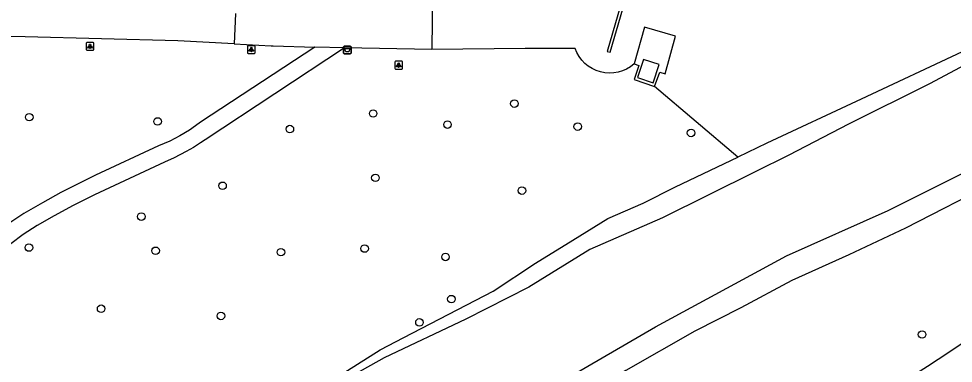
# Model space of a CAD drawing. Extents: x 161477 to 163040, y 383680 to 384868.
# Drawn here: x 161976.5 to 162097.4, y 384646.1 to 384690.8 of the extents above; entities that cross this region are included whole.
import ezdxf

# ---------------------------------------------------------------- set-up
doc = ezdxf.new("R2010")
doc.units = 0
for name, color, linetype in [('IMGEO_Afvalbak', 7, 'Continuous'), ('IMGEO_Boom', 7, 'Continuous'), ('IMGEO_Fietspad_gesloten', 7, 'Continuous'), ('IMGEO_Groenvoorziening', 7, 'Continuous'), ('IMGEO_Lichtpunt', 7, 'Continuous'), ('IMGEO_Loofbos', 7, 'Continuous'), ('IMGEO_Muur', 7, 'Continuous'), ('IMGEO_Rijbaan_lokaal_halfverhard', 7, 'Continuous'), ('IMGEO_Rijbaan_lokaal_open', 7, 'Continuous'), ('IMGEO_Voetpad_halfverhard', 7, 'Continuous'), ('IMGEO_Voetpad_open', 7, 'Continuous'), ('IMGEO_Waterloop', 7, 'Continuous')]:
    doc.layers.add(name, color=color, linetype=linetype)

msp = doc.modelspace()

# ---------------------------------------------------------------- linework, layer by layer
at = {"layer": 'IMGEO_Afvalbak'}
for p, q in [((162018.49, 384686.3), (162018.49, 384687.1)), ((162018.49, 384687.1), (162018.49, 384686.3)), ((162018.59, 384687.2), (162019.37, 384687.2)), ((162019.37, 384687.2), (162018.59, 384687.2)), ((162019.47, 384687.1), (162019.47, 384686.3)), ((162019.47, 384686.3), (162019.47, 384687.1)), ((162019.37, 384686.2), (162018.59, 384686.2)), ((162018.59, 384686.2), (162019.37, 384686.2))]:
    msp.add_line(p, q, dxfattribs=at)
msp.add_lwpolyline([(162018.63, 384686.91), (162019.33, 384686.91), (162019.18, 384686.44), (162018.78, 384686.44), (162018.63, 384686.91)], dxfattribs=at)
for centre, start, end in [((162018.59, 384687.1), 90, 180), ((162018.59, 384687.1), 90, 180), ((162019.37, 384687.1), 0, 90), ((162019.37, 384687.1), 360, 90), ((162018.59, 384686.3), 180, 270), ((162018.59, 384686.3), 180, 270), ((162019.37, 384686.3), 270, 0), ((162019.37, 384686.3), 270, 0)]:
    msp.add_arc(centre, 0.1, start, end, dxfattribs=at)
at = {"layer": 'IMGEO_Boom'}
for centre in [(162040.61, 384679.75), (161977.83, 384678), (161994.44, 384677.44), (162022.33, 384678.47), (162011.55, 384676.46), (162031.95, 384677.04), (162048.8, 384676.77), (162063.47, 384675.96), (162022.62, 384670.14), (162002.84, 384669.11), (162041.58, 384668.48), (161992.33, 384665.12), (161977.78, 384661.11), (161994.18, 384660.69), (162010.4, 384660.51), (162021.22, 384660.98), (162031.69, 384659.89), (162032.45, 384654.43), (161987.13, 384653.18), (162002.63, 384652.25), (162028.32, 384651.41), (162093.36, 384649.85)]:
    msp.add_circle(centre, 0.489, dxfattribs=at)
at = {"layer": 'IMGEO_Fietspad_gesloten'}
msp.add_lwpolyline([(162096.82, 384647.57), (162103.49, 384652.07), (162116.93, 384660.95)], dxfattribs=at)
msp.add_arc((162042.52, 384726.84), 96.09, 299.1283, 304.4122, dxfattribs=at)
at = {"layer": 'IMGEO_Groenvoorziening'}
for points in [[(162179.66, 384729.23), (162173.47, 384727.6), (162162.65, 384724.62), (162151.36, 384721.49), (162149.94, 384718.71), (162148.81, 384715.99), (162143.38, 384712.29), (162140.72, 384710.73), (162135.04, 384706.56), (162129.95, 384703.52), (162126.02, 384700.91), (162120.66, 384697.5), (162113.48, 384693.99), (162103.96, 384689.07), (162098.55, 384686.45), (162085.47, 384680.35), (162073.28, 384674.64), (162069.52, 384672.83)], [(162102.8, 384669.57), (162091.21, 384663.63), (162083.86, 384660.15), (162076.49, 384656.83), (162069.92, 384653.32), (162063.96, 384650.29), (162055.01, 384645.19), (162045.68, 384639.55), (162035.15, 384633.32), (162027.86, 384629.41), (162024.61, 384627.42), (162017.09, 384622.91), (162011.92, 384620.15), (162009.9, 384618.47), (162007.67, 384616.24), (162003.54, 384613.71), (161998.46, 384611.56), (161992.93, 384609.4), (161986.74, 384606.85), (161981.78, 384604.4), (161971.2, 384599.26)]]:
    msp.add_lwpolyline(points, dxfattribs=at)
at = {"layer": 'IMGEO_Lichtpunt'}
for p, q in [((161985.2, 384687.57), (161985.2, 384686.77)), ((161985.2, 384687.57), (161985.2, 384686.77)), ((161986.1, 384687.67), (161985.29, 384687.67)), ((161986.1, 384687.67), (161985.29, 384687.67)), ((161986.19, 384686.77), (161986.19, 384687.57)), ((161986.19, 384686.77), (161986.19, 384687.57)), ((161985.29, 384686.67), (161986.1, 384686.67)), ((161985.29, 384686.67), (161986.1, 384686.67)), ((162006.06, 384687.15), (162006.06, 384686.35)), ((162006.06, 384687.15), (162006.06, 384686.35)), ((162006.96, 384687.25), (162006.15, 384687.25)), ((162006.96, 384687.25), (162006.15, 384687.25)), ((162007.05, 384686.35), (162007.05, 384687.15)), ((162007.05, 384686.35), (162007.05, 384687.15)), ((162006.15, 384686.25), (162006.96, 384686.25)), ((162006.15, 384686.25), (162006.96, 384686.25)), ((162025.14, 384685.13), (162025.14, 384684.33)), ((162025.14, 384685.13), (162025.14, 384684.33)), ((162026.04, 384685.23), (162025.23, 384685.23)), ((162026.04, 384685.23), (162025.23, 384685.23)), ((162026.13, 384684.33), (162026.13, 384685.13)), ((162026.13, 384684.33), (162026.13, 384685.13)), ((162025.23, 384684.23), (162026.04, 384684.23)), ((162025.23, 384684.23), (162026.04, 384684.23))]:
    msp.add_line(p, q, dxfattribs=at)
for points in [[(161985.57, 384687.24), (161985.61, 384687.21), (161985.42, 384686.95), (161985.38, 384686.97), (161985.57, 384687.24)], [(161985.67, 384687.19), (161985.72, 384687.19), (161985.72, 384686.87), (161985.67, 384686.87), (161985.67, 384687.19)], [(161985.78, 384687.21), (161985.82, 384687.24), (161986.01, 384686.97), (161985.97, 384686.95), (161985.78, 384687.21)], [(162006.43, 384686.82), (162006.47, 384686.79), (162006.28, 384686.53), (162006.24, 384686.55), (162006.43, 384686.82)], [(162006.53, 384686.77), (162006.58, 384686.77), (162006.58, 384686.45), (162006.53, 384686.45), (162006.53, 384686.77)], [(162006.64, 384686.79), (162006.68, 384686.82), (162006.87, 384686.55), (162006.83, 384686.53), (162006.64, 384686.79)], [(162025.51, 384684.8), (162025.55, 384684.77), (162025.36, 384684.51), (162025.32, 384684.53), (162025.51, 384684.8)], [(162025.61, 384684.75), (162025.66, 384684.75), (162025.66, 384684.43), (162025.61, 384684.43), (162025.61, 384684.75)], [(162025.72, 384684.77), (162025.76, 384684.8), (162025.95, 384684.53), (162025.91, 384684.51), (162025.72, 384684.77)]]:
    msp.add_lwpolyline(points, dxfattribs=at)
for centre in [(161985.7, 384687.37), (162006.56, 384686.95), (162025.64, 384684.93)]:
    msp.add_circle(centre, 0.0994, dxfattribs=at)
for centre, start, end in [((161985.29, 384687.57), 90, 180), ((161985.29, 384687.57), 90, 180), ((161986.1, 384687.57), 0, 90), ((161986.1, 384687.57), 0, 90), ((161985.29, 384686.77), 180, 270), ((161985.29, 384686.77), 180, 270), ((161986.1, 384686.77), 270, 0), ((161986.1, 384686.77), 270, 360), ((162006.15, 384687.15), 90, 180), ((162006.15, 384687.15), 90, 180), ((162006.15, 384686.35), 180, 270), ((162006.15, 384686.35), 180, 270), ((162006.96, 384687.15), 0, 90), ((162006.96, 384687.15), 0, 90), ((162006.96, 384686.35), 270, 0), ((162006.96, 384686.35), 270, 360), ((162025.23, 384685.13), 90, 180), ((162025.23, 384685.13), 90, 180), ((162026.04, 384685.13), 0, 90), ((162026.04, 384685.13), 0, 90), ((162025.23, 384684.33), 180, 270), ((162025.23, 384684.33), 180, 270), ((162026.04, 384684.33), 270, 0), ((162026.04, 384684.33), 270, 360)]:
    msp.add_arc(centre, 0.0946, start, end, dxfattribs=at)
at = {"layer": 'IMGEO_Loofbos'}
for points in [[(162056.09, 384684.89), (162055.63, 384684.53), (162055.13, 384684.23), (162054.6, 384683.99), (162054.04, 384683.82), (162053.47, 384683.72), (162052.89, 384683.7), (162052.31, 384683.74), (162051.74, 384683.85), (162051.18, 384684.03), (162050.66, 384684.28), (162050.17, 384684.59), (162049.72, 384684.96), (162049.32, 384685.39), (162048.97, 384685.85), (162048.68, 384686.36), (162048.46, 384686.9), (162047.1, 384686.9), (162041.99, 384686.91), (162029.9, 384686.78)], [(162069.52, 384672.83), (162058.73, 384681.98)], [(161974.25, 384620.34), (161978.39, 384622.69), (161984.14, 384626.22), (161988.07, 384627.81), (161996.62, 384631.95), (162000.97, 384634.2), (162007.28, 384637.77), (162023.22, 384647.84), (162026.3, 384649.46), (162037.85, 384655.45), (162043.34, 384659.08), (162048.17, 384662.05), (162052.69, 384664.88), (162057.27, 384666.85), (162061.45, 384668.96), (162069.52, 384672.83)]]:
    msp.add_lwpolyline(points, dxfattribs=at)
at = {"layer": 'IMGEO_Muur'}
msp.add_lwpolyline([(162057.14, 384702.13), (162052.6, 384686.52), (162052.99, 384686.41), (162057.68, 384702.55), (162062.05, 384702.55), (162064.32, 384709.96), (162088.16, 384709.48), (162088.15, 384707.6), (162088.53, 384707.6)], dxfattribs=at)
at = {"layer": 'IMGEO_Rijbaan_lokaal_halfverhard'}
msp.add_lwpolyline([(162004.36, 384687.51), (161997.04, 384687.9), (161977.29, 384688.42), (161957.72, 384688.84), (161931, 384689.36), (161894.16, 384689.41)], dxfattribs=at)
at = {"layer": 'IMGEO_Rijbaan_lokaal_open'}
for points in [[(162030.08, 384701.72), (162029.9, 384686.78)], [(162004.5, 384691.43), (162004.36, 384687.51)], [(162004.36, 384687.51), (162009.15, 384687.25), (162009.38, 384687.24), (162014.8, 384687.07)], [(162018.64, 384686.97), (162014.8, 384687.07)], [(162029.9, 384686.78), (162018.64, 384686.97)]]:
    msp.add_lwpolyline(points, dxfattribs=at)
at = {"layer": 'IMGEO_Voetpad_halfverhard'}
for points in [[(162058.73, 384681.98), (162059.41, 384683.83), (162060.11, 384683.61), (162061.47, 384688.47), (162057.44, 384689.66), (162056.09, 384684.89)], [(162056.09, 384684.89), (162056.71, 384684.68), (162056.1, 384682.87), (162058.73, 384681.98)]]:
    msp.add_lwpolyline(points, dxfattribs=at)
at = {"layer": 'IMGEO_Voetpad_open'}
for points in [[(162014.8, 384687.07), (162000, 384677.34), (161999.81, 384677.21), (161998.56, 384676.32), (161997.32, 384675.6), (161996.02, 384674.9), (161994.57, 384674.27), (161986.4, 384670.48), (161981.9, 384668.25), (161979.54, 384666.9), (161977.12, 384665.54), (161975.32, 384664.3), (161973.73, 384663.09), (161971.98, 384661.45), (161961.2, 384651.09), (161943.53, 384633.75), (161941.39, 384631.3), (161940.53, 384630.25), (161940.14, 384629.66), (161939.64, 384628.74), (161937.49, 384624.93), (161933.12, 384617.61), (161927.96, 384609.38)], [(162018.64, 384686.97), (162000.58, 384675.04), (162000, 384674.66), (161999.09, 384674.07), (161998.13, 384673.53), (161996.6, 384672.72), (161995.33, 384672.15), (161986.26, 384667.93), (161983.49, 384666.56), (161981.03, 384665.23), (161978.85, 384663.96), (161977.05, 384662.8), (161975.46, 384661.59), (161974.1, 384660.39), (161950.49, 384637.6), (161946.39, 384633.46), (161944.97, 384632.05), (161942.99, 384629.78), (161942.22, 384628.8), (161941.68, 384627.84), (161939.42, 384623.78), (161933.97, 384614.83), (161929.12, 384607.14)], [(162059.33, 384684.82), (162057.29, 384685.48), (162056.54, 384683.13), (162058.58, 384682.46), (162059.33, 384684.82)]]:
    msp.add_lwpolyline(points, dxfattribs=at)
at = {"layer": 'IMGEO_Waterloop'}
for points in [[(162120.65, 384694.55), (162111.65, 384690.15), (162102.26, 384686.54), (162094.32, 384682.33), (162083.83, 384677.07), (162076.12, 384673.08), (162071.77, 384670.92), (162059.75, 384664.98), (162050.36, 384660.84), (162042.49, 384655.98), (162034.34, 384651.83), (162023.76, 384646.81), (162014.45, 384641.59), (162000, 384632.1), (161998.02, 384630.82), (161988.6, 384626.81), (161969.73, 384617.06), (161960.86, 384613.19), (161951.55, 384609.34), (161934.49, 384600.96), (161933.28, 384601.04), (161933.05, 384601.07)], [(161967.41, 384600.92), (161977.46, 384605.86), (161986.03, 384610.07), (161996.3, 384614.86), (162002.81, 384618.08), (162007.54, 384620.76), (162011.27, 384623.4), (162015.78, 384626), (162021.72, 384629.35), (162028.43, 384633.32), (162035.67, 384637.42), (162048.27, 384644.67), (162058.88, 384650.83), (162075.82, 384660.02), (162088.99, 384665.92), (162105.71, 384674.3)]]:
    msp.add_lwpolyline(points, dxfattribs=at)

doc.saveas('drawing.dxf')
